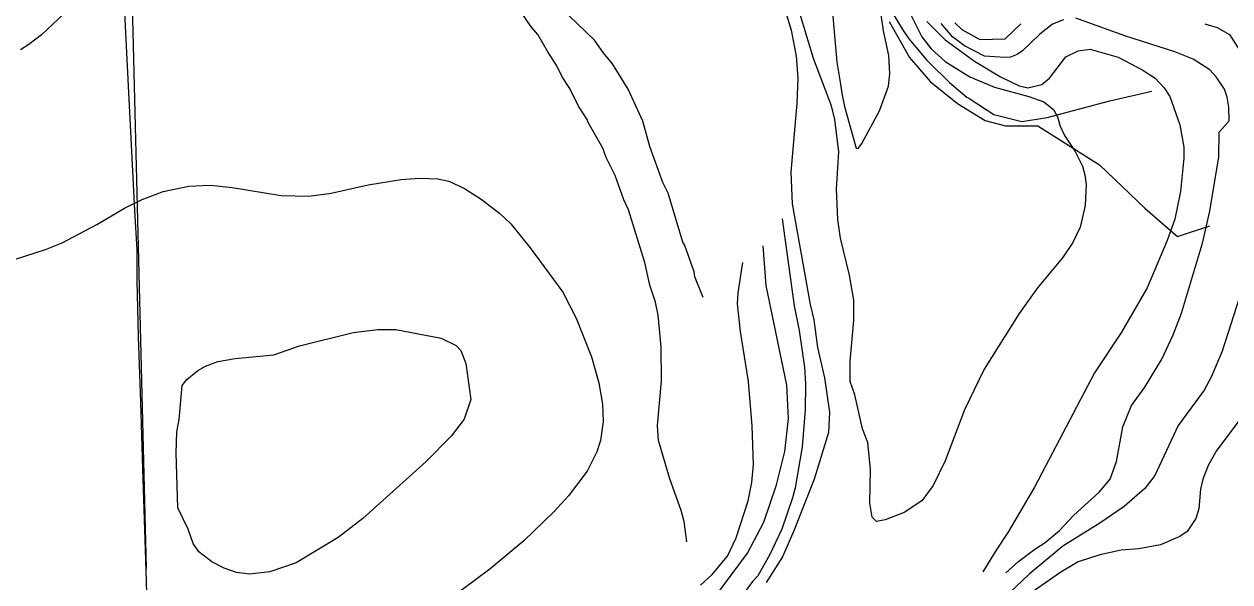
# Model space of a CAD drawing. Extents: x -662620 to -656370, y -1067090 to -1062990.
# Drawn here: x -660672 to -660110, y -1066695 to -1066435 of the extents above; entities that cross this region are included whole.
import ezdxf

# ---------------------------------------------------------------- set-up
doc = ezdxf.new("R2010")
doc.units = 0
for name, color, linetype in [('SDELOVACÍ_VEDENÍ_-_PODZEMNÍ', 7, 'Continuous'), ('VRSTEVNICE_ZDŮRAZNĚNÁ', 7, 'Continuous'), ('VRSTEVNICE_ZÁKLADNÍ', 7, 'Continuous')]:
    doc.layers.add(name, color=color, linetype=linetype)

msp = doc.modelspace()

# ---------------------------------------------------------------- linework, layer by layer
at = {"layer": 'SDELOVACÍ_VEDENÍ_-_PODZEMNÍ'}
for points in [[(-660634.71, -1066368.57), (-660622.32, -1066371.62), (-660622.25, -1066401.44), (-660615.07, -1066688.9)], [(-660634.71, -1066368.57), (-660622.32, -1066371.62), (-660622.25, -1066401.44), (-660615.07, -1066688.9)], [(-660634.71, -1066368.57), (-660622.32, -1066371.62), (-660622.25, -1066401.44), (-660615.07, -1066688.9)], [(-660634.71, -1066368.57), (-660622.32, -1066371.62), (-660622.25, -1066401.44), (-660615.07, -1066688.9)], [(-660607.82, -1066883.79), (-660608.41, -1066867.12), (-660611.2, -1066812.34), (-660612.9, -1066760.34), (-660613.81, -1066735.14), (-660614.2, -1066720.49), (-660615.19, -1066685.07), (-660616.6, -1066642.48), (-660617.6, -1066611.46), (-660618.64, -1066580.89), (-660619.29, -1066554.63), (-660619.22, -1066540.46), (-660620.31, -1066522.1), (-660623.13, -1066467.12), (-660625.06, -1066430.09), (-660624.95, -1066408.62), (-660623.52, -1066391.67), (-660623.69, -1066382.58)], [(-660607.82, -1066883.79), (-660608.41, -1066867.12), (-660611.2, -1066812.34), (-660612.9, -1066760.34), (-660613.81, -1066735.14), (-660614.2, -1066720.49), (-660615.19, -1066685.07), (-660616.6, -1066642.48), (-660617.6, -1066611.46), (-660618.64, -1066580.89), (-660619.29, -1066554.63), (-660619.22, -1066540.46), (-660620.31, -1066522.1), (-660623.13, -1066467.12), (-660625.06, -1066430.09), (-660624.95, -1066408.62), (-660623.52, -1066391.67), (-660623.69, -1066382.58)], [(-660607.82, -1066883.79), (-660608.41, -1066867.12), (-660611.2, -1066812.34), (-660612.9, -1066760.34), (-660613.81, -1066735.14), (-660614.2, -1066720.49), (-660615.19, -1066685.07), (-660616.6, -1066642.48), (-660617.6, -1066611.46), (-660618.64, -1066580.89), (-660619.29, -1066554.63), (-660619.22, -1066540.46), (-660620.31, -1066522.1), (-660623.13, -1066467.12), (-660625.06, -1066430.09), (-660624.95, -1066408.62), (-660623.52, -1066391.67), (-660623.69, -1066382.58)], [(-660607.82, -1066883.79), (-660608.41, -1066867.12), (-660611.2, -1066812.34), (-660612.9, -1066760.34), (-660613.81, -1066735.14), (-660614.2, -1066720.49), (-660615.19, -1066685.07), (-660616.6, -1066642.48), (-660617.6, -1066611.46), (-660618.64, -1066580.89), (-660619.29, -1066554.63), (-660619.22, -1066540.46), (-660620.31, -1066522.1), (-660623.13, -1066467.12), (-660625.06, -1066430.09), (-660624.95, -1066408.62), (-660623.52, -1066391.67), (-660623.69, -1066382.58)], [(-660607.82, -1066883.79), (-660608.41, -1066867.12), (-660611.2, -1066812.34), (-660612.9, -1066760.34), (-660613.81, -1066735.14), (-660614.2, -1066720.49), (-660615.19, -1066685.07), (-660616.6, -1066642.48), (-660617.6, -1066611.46), (-660618.64, -1066580.89), (-660619.29, -1066554.63), (-660619.22, -1066540.46), (-660620.31, -1066522.1), (-660623.13, -1066467.12), (-660625.06, -1066430.09), (-660624.95, -1066408.62), (-660623.52, -1066391.67), (-660623.69, -1066382.58)], [(-660607.82, -1066883.79), (-660608.41, -1066867.12), (-660611.2, -1066812.34), (-660612.9, -1066760.34), (-660613.81, -1066735.14), (-660614.2, -1066720.49), (-660615.19, -1066685.07), (-660616.6, -1066642.48), (-660617.6, -1066611.46), (-660618.64, -1066580.89), (-660619.29, -1066554.63), (-660619.22, -1066540.46), (-660620.31, -1066522.1), (-660623.13, -1066467.12), (-660625.06, -1066430.09), (-660624.95, -1066408.62), (-660623.52, -1066391.67), (-660623.69, -1066382.58)], [(-660607.82, -1066883.79), (-660608.41, -1066867.12), (-660611.2, -1066812.34), (-660612.9, -1066760.34), (-660613.81, -1066735.14), (-660614.2, -1066720.49), (-660615.19, -1066685.07), (-660616.6, -1066642.48), (-660617.6, -1066611.46), (-660618.64, -1066580.89), (-660619.29, -1066554.63), (-660619.22, -1066540.46), (-660620.31, -1066522.1), (-660623.13, -1066467.12), (-660625.06, -1066430.09), (-660624.95, -1066408.62), (-660623.52, -1066391.67), (-660623.69, -1066382.58)], [(-660607.82, -1066883.79), (-660608.41, -1066867.12), (-660611.2, -1066812.34), (-660612.9, -1066760.34), (-660613.81, -1066735.14), (-660614.2, -1066720.49), (-660615.19, -1066685.07), (-660616.6, -1066642.48), (-660617.6, -1066611.46), (-660618.64, -1066580.89), (-660619.29, -1066554.63), (-660619.22, -1066540.46), (-660620.31, -1066522.1), (-660623.13, -1066467.12), (-660625.06, -1066430.09), (-660624.95, -1066408.62), (-660623.52, -1066391.67), (-660623.69, -1066382.58)], [(-660268.99, -1066434.07), (-660259.57, -1066450.79), (-660249.88, -1066462.05), (-660237.14, -1066472.21), (-660224.2, -1066480.14), (-660214.78, -1066482.73), (-660199.78, -1066482.64), (-660170.97, -1066500.9), (-660149.89, -1066521.06), (-660134.65, -1066534.25), (-660119.64, -1066529.34)], [(-660268.99, -1066434.07), (-660259.57, -1066450.79), (-660249.88, -1066462.05), (-660237.14, -1066472.21), (-660224.2, -1066480.14), (-660214.78, -1066482.73), (-660199.78, -1066482.64), (-660170.97, -1066500.9), (-660149.89, -1066521.06), (-660134.65, -1066534.25), (-660119.64, -1066529.34)], [(-660266.77, -1066431.11), (-660262.43, -1066438.33), (-660259.75, -1066442.21), (-660251.57, -1066451.99), (-660248.64, -1066454.92), (-660242.2, -1066461.18), (-660240.87, -1066462.52), (-660232.77, -1066469.35), (-660231.48, -1066470.18), (-660220.23, -1066477.46), (-660207.12, -1066480.62), (-660195.34, -1066478.81), (-660166.27, -1066471.1), (-660146.63, -1066466.54)], [(-660266.77, -1066431.11), (-660262.43, -1066438.33), (-660259.75, -1066442.21), (-660251.57, -1066451.99), (-660248.64, -1066454.92), (-660242.2, -1066461.18), (-660240.87, -1066462.52), (-660232.77, -1066469.35), (-660231.48, -1066470.18), (-660220.23, -1066477.46), (-660207.12, -1066480.62), (-660195.34, -1066478.81), (-660166.27, -1066471.1), (-660146.63, -1066466.54)]]:
    msp.add_lwpolyline(points, dxfattribs=at)
at = {"layer": 'VRSTEVNICE_ZDŮRAZNĚNÁ'}
for points in [[(-660238.38, -1066434.77), (-660235.08, -1066437.88), (-660226.81, -1066442.41), (-660214.91, -1066442.12), (-660207.6, -1066435.1)], [(-660121.9, -1066435.1), (-660116.17, -1066436.82), (-660110.43, -1066440.12), (-660102.26, -1066453.01)], [(-660350.2, -1066702.24), (-660335.01, -1066681.75), (-660327.41, -1066667.27), (-660321.4, -1066649.93), (-660317.53, -1066634.45), (-660315.81, -1066618.98), (-660316.67, -1066603.5), (-660326.27, -1066557.06), (-660327.7, -1066538.57)], [(-660105.85, -1066562.51), (-660113.87, -1066587.73), (-660119.03, -1066599.77), (-660122.33, -1066605.79), (-660134.37, -1066622.27), (-660145.26, -1066645.63), (-660149.85, -1066651.65), (-660159.45, -1066659.96), (-660170.91, -1066667.85), (-660188.11, -1066678.59), (-660203.73, -1066691.49), (-660213.05, -1066700.38)]]:
    msp.add_lwpolyline(points, dxfattribs=at)
at = {"layer": 'VRSTEVNICE_ZÁKLADNÍ'}
for points in [[(-660355.7, -1066562.63), (-660359.52, -1066553.05), (-660359.8, -1066550.76), (-660364.1, -1066538.43), (-660365.11, -1066536.85), (-660371.99, -1066514.07), (-660374.42, -1066509.05), (-660380.44, -1066492.28), (-660383.74, -1066480.53), (-660390.62, -1066465.63), (-660397.78, -1066453.87), (-660402.23, -1066448.57), (-660406.24, -1066442.7), (-660425.73, -1066423.78)], [(-660355.7, -1066562.63), (-660359.52, -1066553.05), (-660359.8, -1066550.76), (-660364.1, -1066538.43), (-660365.11, -1066536.85), (-660371.99, -1066514.07), (-660374.42, -1066509.05), (-660380.44, -1066492.28), (-660383.74, -1066480.53), (-660390.62, -1066465.63), (-660397.78, -1066453.87), (-660402.23, -1066448.57), (-660406.24, -1066442.7), (-660425.73, -1066423.78)], [(-660253.75, -1066657.38), (-660262.06, -1066662.83), (-660270.8, -1066666.27), (-660274.96, -1066666.99), (-660276.97, -1066664.98), (-660277.97, -1066658.53), (-660277.68, -1066642.77), (-660278.97, -1066630.15), (-660281.41, -1066623.85), (-660284.99, -1066608.08), (-660287.14, -1066601.78), (-660287.14, -1066592.32), (-660285.42, -1066573.4), (-660285.42, -1066563.94), (-660287.43, -1066552.19), (-660291.59, -1066534.99), (-660292.87, -1066526.39), (-660293.59, -1066512.06), (-660292.45, -1066494.86), (-660294.31, -1066479.67), (-660295.89, -1066473.37), (-660304.2, -1066451.29), (-660313.66, -1066419.76)], [(-660253.75, -1066657.38), (-660262.06, -1066662.83), (-660270.8, -1066666.27), (-660274.96, -1066666.99), (-660276.97, -1066664.98), (-660277.97, -1066658.53), (-660277.68, -1066642.77), (-660278.97, -1066630.15), (-660281.41, -1066623.85), (-660284.99, -1066608.08), (-660287.14, -1066601.78), (-660287.14, -1066592.32), (-660285.42, -1066573.4), (-660285.42, -1066563.94), (-660287.43, -1066552.19), (-660291.59, -1066534.99), (-660292.87, -1066526.39), (-660293.59, -1066512.06), (-660292.45, -1066494.86), (-660294.31, -1066479.67), (-660295.89, -1066473.37), (-660304.2, -1066451.29), (-660313.66, -1066419.76)], [(-660295.89, -1066424.64), (-660293.3, -1066453.01), (-660291.59, -1066463.33), (-660290.89, -1066468.46), (-660289.86, -1066473.65), (-660284.42, -1066493.14), (-660283.42, -1066493.29), (-660281.7, -1066490.99), (-660273.53, -1066475.66), (-660269.37, -1066464.19), (-660268.65, -1066458.46), (-660269.08, -1066449.86), (-660271.66, -1066438.4), (-660274.1, -1066421.2)], [(-660295.89, -1066424.64), (-660293.3, -1066453.01), (-660291.59, -1066463.33), (-660290.89, -1066468.46), (-660289.86, -1066473.65), (-660284.42, -1066493.14), (-660283.42, -1066493.29), (-660281.7, -1066490.99), (-660273.53, -1066475.66), (-660269.37, -1066464.19), (-660268.65, -1066458.46), (-660269.08, -1066449.86), (-660271.66, -1066438.4), (-660274.1, -1066421.2)], [(-660317.81, -1066427.79), (-660314.66, -1066438.11), (-660312.37, -1066450.15), (-660311.51, -1066460.47), (-660311.94, -1066472.08), (-660314.8, -1066504.32), (-660314.23, -1066519.08), (-660305.77, -1066565.95), (-660304.05, -1066573.11), (-660302.33, -1066586.01), (-660299.04, -1066600.06), (-660296.75, -1066616.11), (-660297.32, -1066625.57), (-660303.91, -1066647.35), (-660313.37, -1066671.43), (-660318.67, -1066683.47), (-660326.27, -1066695.51)], [(-660317.81, -1066427.79), (-660314.66, -1066438.11), (-660312.37, -1066450.15), (-660311.51, -1066460.47), (-660311.94, -1066472.08), (-660314.8, -1066504.32), (-660314.23, -1066519.08), (-660305.77, -1066565.95), (-660304.05, -1066573.11), (-660302.33, -1066586.01), (-660299.04, -1066600.06), (-660296.75, -1066616.11), (-660297.32, -1066625.57), (-660303.91, -1066647.35), (-660313.37, -1066671.43), (-660318.67, -1066683.47), (-660326.27, -1066695.51)], [(-660653.32, -1066430.37), (-660663.78, -1066440.26), (-660669.66, -1066444.84), (-660673.67, -1066447.28)], [(-660653.32, -1066430.37), (-660663.78, -1066440.26), (-660669.66, -1066444.84), (-660673.67, -1066447.28)], [(-660363.24, -1066676.57), (-660364.53, -1066666.99), (-660365.82, -1066661.92), (-660371.2, -1066647.22), (-660376.46, -1066629.26), (-660376.89, -1066622.36), (-660375, -1066601.49), (-660375.14, -1066585.58), (-660376.62, -1066570.83), (-660377.82, -1066564.88), (-660380.41, -1066556.98), (-660382.77, -1066546.3), (-660390.47, -1066521.81), (-660392.62, -1066517.22), (-660396.64, -1066505.75), (-660400.79, -1066497.44), (-660402.37, -1066493.14), (-660409.25, -1066481.1), (-660409.68, -1066479.67), (-660413.69, -1066473.51), (-660417.7, -1066465.34), (-660421.29, -1066459.89), (-660423.72, -1066454.73), (-660428.02, -1066448.28), (-660432.61, -1066440.12), (-660435.76, -1066436.53), (-660440.06, -1066430.23)], [(-660363.24, -1066676.57), (-660364.53, -1066666.99), (-660365.82, -1066661.92), (-660371.2, -1066647.22), (-660376.46, -1066629.26), (-660376.89, -1066622.36), (-660375, -1066601.49), (-660375.14, -1066585.58), (-660376.62, -1066570.83), (-660377.82, -1066564.88), (-660380.41, -1066556.98), (-660382.77, -1066546.3), (-660390.47, -1066521.81), (-660392.62, -1066517.22), (-660396.64, -1066505.75), (-660400.79, -1066497.44), (-660402.37, -1066493.14), (-660409.25, -1066481.1), (-660409.68, -1066479.67), (-660413.69, -1066473.51), (-660417.7, -1066465.34), (-660421.29, -1066459.89), (-660423.72, -1066454.73), (-660428.02, -1066448.28), (-660432.61, -1066440.12), (-660435.76, -1066436.53), (-660440.06, -1066430.23)], [(-660259.17, -1066430.36), (-660253.75, -1066441.26), (-660249.45, -1066446.85), (-660242.86, -1066452.73), (-660231.39, -1066459.89), (-660219.93, -1066464.62), (-660203.88, -1066469.07), (-660197, -1066471.5), (-660192.41, -1066475.08), (-660190.55, -1066478.52), (-660189.26, -1066482.82), (-660187.25, -1066487.12), (-660182.38, -1066494.58), (-660178.94, -1066501.46), (-660177.79, -1066505.47), (-660177.22, -1066510.05), (-660177.65, -1066519.8), (-660180.09, -1066529.83), (-660183.38, -1066537), (-660188.25, -1066544.16), (-660199.86, -1066558.21), (-660208.46, -1066570.1), (-660224.8, -1066596.04), (-660233.97, -1066614.96), (-660242.86, -1066638.75), (-660248.45, -1066650.22), (-660253.75, -1066657.38)], [(-660259.17, -1066430.36), (-660253.75, -1066441.26), (-660249.45, -1066446.85), (-660242.86, -1066452.73), (-660231.39, -1066459.89), (-660219.93, -1066464.62), (-660203.88, -1066469.07), (-660197, -1066471.5), (-660192.41, -1066475.08), (-660190.55, -1066478.52), (-660189.26, -1066482.82), (-660187.25, -1066487.12), (-660182.38, -1066494.58), (-660178.94, -1066501.46), (-660177.79, -1066505.47), (-660177.22, -1066510.05), (-660177.65, -1066519.8), (-660180.09, -1066529.83), (-660183.38, -1066537), (-660188.25, -1066544.16), (-660199.86, -1066558.21), (-660208.46, -1066570.1), (-660224.8, -1066596.04), (-660233.97, -1066614.96), (-660242.86, -1066638.75), (-660248.45, -1066650.22), (-660253.75, -1066657.38)], [(-660251.46, -1066434.1), (-660242.86, -1066442.55), (-660229.24, -1066452.58), (-660217.06, -1066459.89), (-660208.46, -1066464.05), (-660204.45, -1066464.91), (-660197.86, -1066463.48), (-660194.27, -1066460.47), (-660186.68, -1066450.58), (-660180.95, -1066447.71), (-660175.36, -1066447), (-660162.31, -1066450.72), (-660150.85, -1066456.74), (-660145.12, -1066460.47), (-660140.82, -1066465.05), (-660138.24, -1066469.07), (-660133.65, -1066482.25), (-660131.79, -1066492.57), (-660131.79, -1066497.73), (-660133.36, -1066513.21), (-660135.94, -1066526.11), (-660139.53, -1066536.14), (-660148.84, -1066558.21), (-660160.74, -1066578.85), (-660173.35, -1066597.76), (-660201.3, -1066651.08), (-660213.33, -1066671.72), (-660219.21, -1066680.31), (-660225.37, -1066690.49)], [(-660251.46, -1066434.1), (-660242.86, -1066442.55), (-660229.24, -1066452.58), (-660217.06, -1066459.89), (-660208.46, -1066464.05), (-660204.45, -1066464.91), (-660197.86, -1066463.48), (-660194.27, -1066460.47), (-660186.68, -1066450.58), (-660180.95, -1066447.71), (-660175.36, -1066447), (-660162.31, -1066450.72), (-660150.85, -1066456.74), (-660145.12, -1066460.47), (-660140.82, -1066465.05), (-660138.24, -1066469.07), (-660133.65, -1066482.25), (-660131.79, -1066492.57), (-660131.79, -1066497.73), (-660133.36, -1066513.21), (-660135.94, -1066526.11), (-660139.53, -1066536.14), (-660148.84, -1066558.21), (-660160.74, -1066578.85), (-660173.35, -1066597.76), (-660201.3, -1066651.08), (-660213.33, -1066671.72), (-660219.21, -1066680.31), (-660225.37, -1066690.49)], [(-660187.82, -1066433.24), (-660192.98, -1066435.39), (-660198.86, -1066439.97), (-660206.89, -1066447.71), (-660209.32, -1066449.43), (-660212.48, -1066450.72), (-660214.97, -1066450.9), (-660224.51, -1066450.29), (-660233.97, -1066445.42), (-660239.42, -1066441.26), (-660244.72, -1066434.96)], [(-660187.82, -1066433.24), (-660192.98, -1066435.39), (-660198.86, -1066439.97), (-660206.89, -1066447.71), (-660209.32, -1066449.43), (-660212.48, -1066450.72), (-660214.97, -1066450.9), (-660224.51, -1066450.29), (-660233.97, -1066445.42), (-660239.42, -1066441.26), (-660244.72, -1066434.96)], [(-660214.72, -1066691.01), (-660208.61, -1066685.47), (-660201.15, -1066679.88), (-660196.28, -1066676.87), (-660189.69, -1066671.29), (-660183.1, -1066664.26), (-660171.06, -1066653.23), (-660166.04, -1066647.35), (-660163.17, -1066639.04), (-660160.16, -1066622.91), (-660156.04, -1066612.95), (-660149.85, -1066604.36), (-660141.96, -1066591.46), (-660136.66, -1066579.99), (-660132.79, -1066569.96), (-660123.05, -1066537.28), (-660119.6, -1066522.38), (-660115.45, -1066497.16), (-660115.28, -1066485.56), (-660110.56, -1066480.41), (-660110.75, -1066474.06), (-660111.56, -1066469.34), (-660112.86, -1066465.65), (-660116.74, -1066459.89), (-660119.6, -1066456.6), (-660127.35, -1066451.58), (-660135.94, -1066448.14), (-660159.16, -1066440.83), (-660182.09, -1066432.52)], [(-660214.72, -1066691.01), (-660208.61, -1066685.47), (-660201.15, -1066679.88), (-660196.28, -1066676.87), (-660189.69, -1066671.29), (-660183.1, -1066664.26), (-660171.06, -1066653.23), (-660166.04, -1066647.35), (-660163.17, -1066639.04), (-660160.16, -1066622.91), (-660156.04, -1066612.95), (-660149.85, -1066604.36), (-660141.96, -1066591.46), (-660136.66, -1066579.99), (-660132.79, -1066569.96), (-660123.05, -1066537.28), (-660119.6, -1066522.38), (-660115.45, -1066497.16), (-660115.28, -1066485.56), (-660110.56, -1066480.41), (-660110.75, -1066474.06), (-660111.56, -1066469.34), (-660112.86, -1066465.65), (-660116.74, -1066459.89), (-660119.6, -1066456.6), (-660127.35, -1066451.58), (-660135.94, -1066448.14), (-660159.16, -1066440.83), (-660182.09, -1066432.52)], [(-660680.69, -1066546.31), (-660661.92, -1066540.29), (-660654.18, -1066537.14), (-660638.12, -1066528.69), (-660625.23, -1066521.09), (-660616.91, -1066516.93), (-660607.17, -1066513.35), (-660595.13, -1066510.77), (-660585.1, -1066510.34), (-660575.07, -1066511.49), (-660552.14, -1066515.21), (-660539.24, -1066515.5), (-660528.92, -1066514.07), (-660511.72, -1066510.2), (-660496.24, -1066507.62), (-660487.64, -1066507.04), (-660479.26, -1066507.43), (-660474.15, -1066508.53)], [(-660680.69, -1066546.31), (-660661.92, -1066540.29), (-660654.18, -1066537.14), (-660638.12, -1066528.69), (-660625.23, -1066521.09), (-660616.91, -1066516.93), (-660607.17, -1066513.35), (-660595.13, -1066510.77), (-660585.1, -1066510.34), (-660575.07, -1066511.49), (-660552.14, -1066515.21), (-660539.24, -1066515.5), (-660528.92, -1066514.07), (-660511.72, -1066510.2), (-660496.24, -1066507.62), (-660487.64, -1066507.04), (-660479.26, -1066507.43), (-660474.15, -1066508.53)], [(-660474.15, -1066508.53), (-660466.86, -1066511.9), (-660458.98, -1066516.79), (-660450.38, -1066523.53), (-660445.22, -1066528.4), (-660436.19, -1066539.58), (-660421, -1066560.22), (-660414.84, -1066572.25), (-660407.67, -1066590.31), (-660404.23, -1066602.35), (-660402.51, -1066612.38), (-660402.23, -1066620.41), (-660403.37, -1066629.29), (-660405.09, -1066634.6), (-660409.68, -1066643.63), (-660418.28, -1066655.09), (-660425.16, -1066662.54), (-660439.2, -1066676.01), (-660454.97, -1066689.2), (-660475.03, -1066704.1)], [(-660474.15, -1066508.53), (-660466.86, -1066511.9), (-660458.98, -1066516.79), (-660450.38, -1066523.53), (-660445.22, -1066528.4), (-660436.19, -1066539.58), (-660421, -1066560.22), (-660414.84, -1066572.25), (-660407.67, -1066590.31), (-660404.23, -1066602.35), (-660402.51, -1066612.38), (-660402.23, -1066620.41), (-660403.37, -1066629.29), (-660405.09, -1066634.6), (-660409.68, -1066643.63), (-660418.28, -1066655.09), (-660425.16, -1066662.54), (-660439.2, -1066676.01), (-660454.97, -1066689.2), (-660475.03, -1066704.1)], [(-660318.82, -1066526.04), (-660313.23, -1066566.52), (-660310.93, -1066577.99), (-660308.5, -1066595.18), (-660307.92, -1066602.92), (-660308.07, -1066614.96), (-660309.5, -1066632.16), (-660312.8, -1066651.36), (-660313.94, -1066655.95), (-660318.96, -1066670.57), (-660324.69, -1066682.75), (-660330.14, -1066692.35), (-660332.72, -1066694.93), (-660336.59, -1066700.24)], [(-660318.82, -1066526.04), (-660313.23, -1066566.52), (-660310.93, -1066577.99), (-660308.5, -1066595.18), (-660307.92, -1066602.92), (-660308.07, -1066614.96), (-660309.5, -1066632.16), (-660312.8, -1066651.36), (-660313.94, -1066655.95), (-660318.96, -1066670.57), (-660324.69, -1066682.75), (-660330.14, -1066692.35), (-660332.72, -1066694.93), (-660336.59, -1066700.24)], [(-660356.94, -1066696.65), (-660351.49, -1066691.78), (-660344.33, -1066683.18), (-660340.31, -1066674.58), (-660334.72, -1066657.38), (-660333, -1066648.78), (-660332.14, -1066640.47), (-660332.86, -1066622.41), (-660334.44, -1066601.78), (-660338.16, -1066578.56), (-660339.6, -1066565.66), (-660339.31, -1066560.5), (-660337.16, -1066546.31)], [(-660356.94, -1066696.65), (-660351.49, -1066691.78), (-660344.33, -1066683.18), (-660340.31, -1066674.58), (-660334.72, -1066657.38), (-660333, -1066648.78), (-660332.14, -1066640.47), (-660332.86, -1066622.41), (-660334.44, -1066601.78), (-660338.16, -1066578.56), (-660339.6, -1066565.66), (-660339.31, -1066560.5), (-660337.16, -1066546.31)], [(-660078.19, -1066563.22), (-660078.32, -1066566.97), (-660079.29, -1066572.02), (-660084.06, -1066585.44), (-660083.63, -1066591.17), (-660084.21, -1066594.61), (-660085.64, -1066597.48), (-660106.56, -1066620.69), (-660116.6, -1066634.31), (-660120.47, -1066640.9), (-660122.9, -1066647.35), (-660123.9, -1066651.94), (-660124.77, -1066661.11), (-660126.2, -1066665.7), (-660130.21, -1066671.72), (-660133.65, -1066674.01), (-660142.54, -1066677.88), (-660152.71, -1066679.74), (-660160.88, -1066680.31), (-660170.91, -1066682.61), (-660180.95, -1066685.76), (-660188.97, -1066690.63), (-660203.3, -1066700.52)], [(-660078.19, -1066563.22), (-660078.32, -1066566.97), (-660079.29, -1066572.02), (-660084.06, -1066585.44), (-660083.63, -1066591.17), (-660084.21, -1066594.61), (-660085.64, -1066597.48), (-660106.56, -1066620.69), (-660116.6, -1066634.31), (-660120.47, -1066640.9), (-660122.9, -1066647.35), (-660123.9, -1066651.94), (-660124.77, -1066661.11), (-660126.2, -1066665.7), (-660130.21, -1066671.72), (-660133.65, -1066674.01), (-660142.54, -1066677.88), (-660152.71, -1066679.74), (-660160.88, -1066680.31), (-660170.91, -1066682.61), (-660180.95, -1066685.76), (-660188.97, -1066690.63), (-660203.3, -1066700.52)], [(-660545.25, -1066686.2), (-660557.52, -1066690.41), (-660566.74, -1066691.51), (-660573.06, -1066690.78), (-660578.79, -1066688.77), (-660584.53, -1066685.76), (-660590.54, -1066681.18), (-660593.12, -1066677.31), (-660595.56, -1066670.57), (-660600.4, -1066660.72), (-660601.15, -1066635.03), (-660600.72, -1066625.28), (-660599.72, -1066619.55), (-660598.36, -1066603.69), (-660596.16, -1066600.84), (-660590.97, -1066596.62), (-660587.39, -1066594.61), (-660581.66, -1066592.46), (-660573.63, -1066591.03), (-660555.58, -1066589.31), (-660543.68, -1066585.15), (-660518.6, -1066578.99), (-660507.13, -1066577.56), (-660498.82, -1066577.56), (-660477.61, -1066581.57), (-660470.73, -1066585.01), (-660468.44, -1066587.3), (-660466.15, -1066593.47), (-660463.85, -1066610.23), (-660466.93, -1066619.36), (-660473.02, -1066627.29), (-660484.63, -1066639.04), (-660514.16, -1066665.55), (-660525.62, -1066674.44), (-660545.25, -1066686.2)]]:
    msp.add_lwpolyline(points, dxfattribs=at)

doc.saveas('drawing.dxf')
